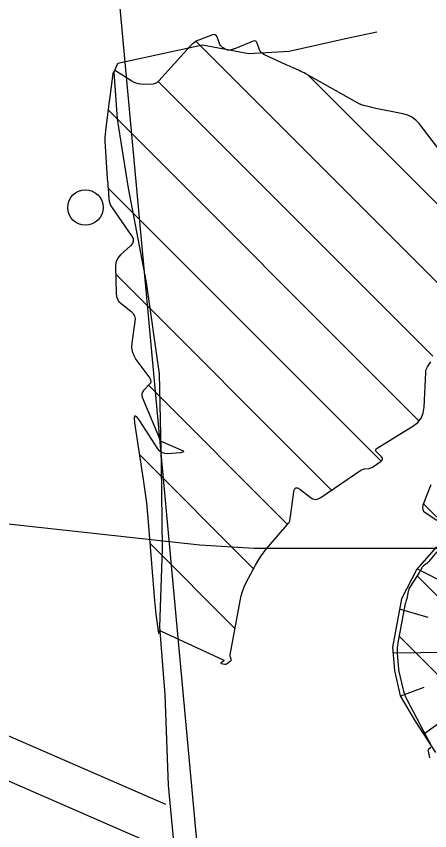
# Model space of a CAD drawing. Extents: x 532503 to 539665, y 6557663 to 6561526.
# Drawn here: x 534702 to 534731.9, y 6559686.6 to 6559745.4 of the extents above; entities that cross this region are included whole.
import ezdxf

# ---------------------------------------------------------------- set-up
doc = ezdxf.new("R2010")
doc.units = 0
for name, color, linetype in [('HALJASTUS', 7, 'Continuous'), ('Kaevandatud ala', 7, 'Continuous'), ('Lamami horisontaal_EH2000', 7, 'Continuous'), ('Lõige', 7, 'Continuous'), ('RELJEEF', 7, 'Continuous'), ('TEE', 7, 'Continuous')]:
    doc.layers.add(name, color=color, linetype=linetype)

# ---------------------------------------------------------------- blocks, each defined once
blk = doc.blocks.new('METS')
at = {"layer": 'HALJASTUS'}
blk.add_circle((0, 0), 0.8, dxfattribs=at)

msp = doc.modelspace()

# ---------------------------------------------------------------- linework, layer by layer
at = {"layer": 'Kaevandatud ala'}
for p, q in [((534714.99, 6559743.619), (534732.682, 6559725.928)), ((534723.106, 6559741.16), (534764.675, 6559699.592)), ((534712.238, 6559740.715), (534732.077, 6559720.876)), ((534708.613, 6559738.683), (534731.086, 6559716.211)), ((534708.611, 6559733.028), (534728.345, 6559713.295)), ((534709.172, 6559726.81), (534724.774, 6559711.208)), ((534711.543, 6559718.783), (534721.586, 6559708.74)), ((534710.885, 6559713.784), (534719.131, 6559705.538)), ((534731.415, 6559710.225), (534751.354, 6559690.286)), ((534711.647, 6559707.365), (534717.788, 6559701.224)), ((534730.951, 6559705.031), (534746.844, 6559689.139)), ((534712.218, 6559701.137), (534712.352, 6559701.003)), ((534729.654, 6559700.672), (534741.821, 6559688.504))]:
    msp.add_line(p, q, dxfattribs=at)
for points in [[(534733.213, 6559734.915), (534731.089, 6559737.675), (534730.849, 6559737.936), (534730.576, 6559738.143), (534730.269, 6559738.295), (534729.928, 6559738.391), (534727.969, 6559738.772), (534727.875, 6559738.791), (534727.782, 6559738.811), (534727.689, 6559738.832), (534727.596, 6559738.855), (534727.087, 6559738.985), (534727.063, 6559738.991), (534727.04, 6559738.998), (534727.016, 6559739.005), (534726.993, 6559739.013), (534726.9, 6559739.044), (534726.877, 6559739.053), (534726.855, 6559739.062), (534726.832, 6559739.073), (534726.811, 6559739.084), (534722.905, 6559741.273), (534722.79, 6559741.336), (534722.674, 6559741.396), (534722.556, 6559741.453), (534722.436, 6559741.507), (534721.956, 6559741.718), (534721.836, 6559741.771), (534721.717, 6559741.825), (534721.597, 6559741.879), (534721.478, 6559741.934), (534719.869, 6559742.677), (534719.766, 6559742.737), (534719.681, 6559742.813), (534719.613, 6559742.906), (534719.564, 6559743.015), (534719.402, 6559743.483), (534719.352, 6559743.58), (534719.284, 6559743.635), (534719.197, 6559743.65), (534719.091, 6559743.624), (534717.814, 6559743.108), (534717.764, 6559743.088), (534717.714, 6559743.07), (534717.663, 6559743.054), (534717.611, 6559743.039), (534717.404, 6559742.982), (534717.353, 6559742.972), (534717.303, 6559742.973), (534717.254, 6559742.983), (534717.206, 6559743.004), (534716.893, 6559743.172), (534716.83, 6559743.213), (534716.778, 6559743.263), (534716.735, 6559743.322), (534716.702, 6559743.389), (534716.49, 6559743.94), (534716.437, 6559744.036), (534716.365, 6559744.092), (534716.276, 6559744.108), (534716.169, 6559744.085), (534715.222, 6559743.729), (534715.033, 6559743.645), (534714.857, 6559743.54), (534714.696, 6559743.415), (534714.548, 6559743.269), (534712.287, 6559740.759), (534712.161, 6559740.645), (534712.022, 6559740.565), (534711.867, 6559740.52), (534711.698, 6559740.509), (534710.993, 6559740.534), (534710.82, 6559740.551), (534710.654, 6559740.59), (534710.495, 6559740.651), (534710.342, 6559740.734), (534709.149, 6559741.481), (534709.128, 6559741.491), (534709.108, 6559741.492), (534709.09, 6559741.484), (534709.073, 6559741.469), (534709.008, 6559741.39), (534708.993, 6559741.37), (534708.982, 6559741.348), (534708.974, 6559741.324), (534708.969, 6559741.3), (534708.711, 6559739.426), (534708.673, 6559739.146), (534708.636, 6559738.866), (534708.601, 6559738.586), (534708.566, 6559738.306), (534708.431, 6559737.184), (534708.404, 6559736.904), (534708.39, 6559736.623), (534708.389, 6559736.342), (534708.401, 6559736.06), (534708.56, 6559733.713), (534708.573, 6559733.531), (534708.586, 6559733.349), (534708.6, 6559733.166), (534708.615, 6559732.984), (534708.675, 6559732.256), (534708.701, 6559732.078), (534708.75, 6559731.908), (534708.821, 6559731.746), (534708.914, 6559731.592), (534710.318, 6559729.58), (534710.417, 6559729.385), (534710.437, 6559729.2), (534710.377, 6559729.023), (534710.237, 6559728.855), (534709.517, 6559728.201), (534709.36, 6559728.028), (534709.249, 6559727.835), (534709.184, 6559727.622), (534709.164, 6559727.389), (534709.192, 6559725.422), (534709.217, 6559725.206), (534709.285, 6559725.011), (534709.398, 6559724.838), (534709.554, 6559724.686), (534710.267, 6559724.124), (534710.419, 6559723.973), (534710.518, 6559723.8), (534710.564, 6559723.607), (534710.558, 6559723.393), (534710.334, 6559721.847), (534710.317, 6559721.526), (534710.361, 6559721.221), (534710.465, 6559720.931), (534710.631, 6559720.656), (534711.629, 6559719.293), (534711.693, 6559719.174), (534711.709, 6559719.058), (534711.677, 6559718.946), (534711.596, 6559718.838), (534711.177, 6559718.41), (534711.093, 6559718.299), (534711.049, 6559718.181), (534711.045, 6559718.054), (534711.083, 6559717.92), (534712.369, 6559714.817), (534712.371, 6559714.813), (534712.373, 6559714.809), (534712.374, 6559714.804), (534712.375, 6559714.799), (534712.378, 6559714.781), (534712.38, 6559714.777), (534712.382, 6559714.773), (534712.385, 6559714.77), (534712.389, 6559714.768), (534713.875, 6559714.135), (534714.031, 6559714.054), (534714.077, 6559713.991), (534714.014, 6559713.945), (534713.84, 6559713.917), (534712.924, 6559713.842), (534712.708, 6559713.85), (534712.518, 6559713.911), (534712.354, 6559714.024), (534712.217, 6559714.191), (534710.909, 6559716.213), (534710.691, 6559716.505), (534710.556, 6559716.579), (534710.504, 6559716.434), (534710.535, 6559716.071), (534711.16, 6559711.987), (534711.28, 6559711.148), (534711.385, 6559710.307), (534711.475, 6559709.465), (534711.548, 6559708.621), (534711.971, 6559703.21), (534711.992, 6559702.97), (534712.015, 6559702.731), (534712.042, 6559702.492), (534712.071, 6559702.254), (534712.25, 6559700.89), (534712.256, 6559700.865), (534712.265, 6559700.855), (534712.276, 6559700.861), (534712.29, 6559700.883), (534712.351, 6559701.002), (534712.368, 6559701.027), (534712.389, 6559701.04), (534712.414, 6559701.043), (534712.443, 6559701.034), (534716.945, 6559698.962), (534716.977, 6559698.941), (534716.99, 6559698.919), (534716.982, 6559698.894), (534716.954, 6559698.868), (534716.801, 6559698.759), (534716.774, 6559698.735), (534716.767, 6559698.715), (534716.782, 6559698.699), (534716.817, 6559698.689), (534717.054, 6559698.647), (534717.088, 6559698.644), (534717.121, 6559698.648), (534717.152, 6559698.658), (534717.182, 6559698.675), (534717.31, 6559698.764), (534717.333, 6559698.78), (534717.356, 6559698.796), (534717.378, 6559698.813), (534717.401, 6559698.83), (534717.491, 6559698.896), (534717.51, 6559698.914), (534717.521, 6559698.935), (534717.524, 6559698.958), (534717.518, 6559698.983), (534717.457, 6559699.164), (534717.446, 6559699.203), (534717.44, 6559699.242), (534717.44, 6559699.282), (534717.445, 6559699.322), (534718.151, 6559703.23), (534718.226, 6559703.572), (534718.327, 6559703.905), (534718.453, 6559704.229), (534718.605, 6559704.544), (534719.263, 6559705.788), (534719.435, 6559706.093), (534719.624, 6559706.387), (534719.828, 6559706.671), (534720.049, 6559706.944), (534721.687, 6559708.858), (534721.711, 6559708.89), (534721.729, 6559708.924), (534721.742, 6559708.961), (534721.75, 6559708.999), (534721.77, 6559709.159), (534721.775, 6559709.199), (534721.78, 6559709.239), (534721.785, 6559709.278), (534721.791, 6559709.318), (534722.036, 6559711.095), (534722.088, 6559711.282), (534722.179, 6559711.374), (534722.308, 6559711.372), (534722.477, 6559711.275), (534723.228, 6559710.698), (534723.417, 6559710.589), (534723.608, 6559710.548), (534723.801, 6559710.578), (534723.995, 6559710.677), (534726.878, 6559712.644), (534726.943, 6559712.683), (534727.011, 6559712.713), (534727.082, 6559712.734), (534727.156, 6559712.746), (534727.46, 6559712.778), (534727.534, 6559712.791), (534727.605, 6559712.812), (534727.673, 6559712.842), (534727.738, 6559712.88), (534728.349, 6559713.298), (534728.426, 6559713.368), (534728.457, 6559713.444), (534728.441, 6559713.523), (534728.378, 6559713.607), (534728.034, 6559713.953), (534727.972, 6559714.036), (534727.957, 6559714.114), (534727.99, 6559714.186), (534728.07, 6559714.252), (534730.653, 6559715.83), (534730.994, 6559716.094), (534731.243, 6559716.411), (534731.4, 6559716.783), (534731.466, 6559717.208), (534731.577, 6559719.705), (534731.588, 6559719.812), (534731.613, 6559719.915), (534731.651, 6559720.014), (534731.703, 6559720.108), (534731.935, 6559720.478)], [(534731.943, 6559711.593), (534731.375, 6559710.121), (534731.338, 6559709.965), (534731.353, 6559709.825), (534731.422, 6559709.703), (534731.544, 6559709.597), (534732.373, 6559709.054)], [(534732.384, 6559706.747), (534731.772, 6559706.032), (534731.735, 6559705.991), (534731.695, 6559705.952), (534731.653, 6559705.916), (534731.609, 6559705.882), (534731.411, 6559705.738), (534731.376, 6559705.71), (534731.345, 6559705.678), (534731.318, 6559705.644), (534731.295, 6559705.605), (534731.209, 6559705.446), (534731.187, 6559705.406), (534731.165, 6559705.367), (534731.142, 6559705.329), (534731.118, 6559705.29), (534730.428, 6559704.215), (534730.384, 6559704.139), (534730.348, 6559704.06), (534730.32, 6559703.978), (534730.3, 6559703.892), (534730.208, 6559703.396), (534730.205, 6559703.383), (534730.202, 6559703.371), (534730.198, 6559703.359), (534730.193, 6559703.347), (534730.173, 6559703.3), (534730.168, 6559703.288), (534730.164, 6559703.276), (534730.16, 6559703.264), (534730.156, 6559703.251), (534730.107, 6559703.062), (534730.098, 6559703.026), (534730.09, 6559702.99), (534730.082, 6559702.954), (534730.075, 6559702.918), (534729.561, 6559700.178), (534729.532, 6559699.988), (534729.515, 6559699.798), (534729.512, 6559699.606), (534729.521, 6559699.415), (534729.614, 6559698.289), (534729.615, 6559698.275), (534729.616, 6559698.261), (534729.616, 6559698.247), (534729.617, 6559698.233), (534729.617, 6559698.176), (534729.618, 6559698.162), (534729.619, 6559698.148), (534729.621, 6559698.134), (534729.624, 6559698.12), (534729.912, 6559696.897), (534729.967, 6559696.691), (534730.035, 6559696.489), (534730.116, 6559696.293), (534730.209, 6559696.101), (534730.914, 6559694.767), (534730.925, 6559694.747), (534730.935, 6559694.727), (534730.944, 6559694.707), (534730.954, 6559694.687), (534730.991, 6559694.606), (534731, 6559694.585), (534731.01, 6559694.565), (534731.02, 6559694.545), (534731.03, 6559694.526), (534731.96, 6559692.779)], [(534731.932, 6559692.636), (534731.789, 6559692.515), (534731.759, 6559692.482), (534731.74, 6559692.446), (534731.734, 6559692.406), (534731.738, 6559692.362), (534731.798, 6559692.102), (534731.813, 6559692.044), (534731.83, 6559691.986), (534731.85, 6559691.93), (534731.873, 6559691.874)]]:
    msp.add_lwpolyline(points, dxfattribs=at)
at = {"layer": 'Lamami horisontaal_EH2000'}
msp.add_lwpolyline([(534790.42, 6559711.19), (534772.606, 6559709.668), (534754.792, 6559708.121), (534736.978, 6559707.003), (534719.164, 6559707.005), (534715.245, 6559707.242), (534697.43, 6559709.201), (534679.616, 6559713.919), (534665.919, 6559719.177), (534658.735, 6559722.529), (534641.959, 6559733.803), (534636.15, 6559737.346)], dxfattribs=at)
at = {"layer": 'Lõige'}
msp.add_lwpolyline([(534686.418, 6560054.502), (534688.17, 6560025.47), (534697.52, 6559887.983), (534707.91, 6559763.06), (534733.5, 6559485.14), (534735.537, 6559463.016)], dxfattribs=at)
at = {"layer": 'RELJEEF'}
for p, q in [((534730.944, 6559705.53), (534734.022, 6559703.987)), ((534731.752, 6559702.02), (534729.678, 6559702.619)), ((534729.194, 6559699.469), (534733.441, 6559699.518)), ((534731.448, 6559696.97), (534729.751, 6559696.328)), ((534731.418, 6559693.597), (534734.021, 6559695.507))]:
    msp.add_line(p, q, dxfattribs=at)
for points in [[(534714.601, 6559665.518), (534714.371, 6559672.318), (534713.547, 6559680.213), (534713.442, 6559685.082), (534712.981, 6559689.907), (534712.752, 6559696.438), (534712.346, 6559701.346), (534712.542, 6559706.972), (534712.479, 6559713.017), (534712.337, 6559719.62), (534711.4, 6559726.201), (534710.102, 6559733.007), (534709.288, 6559737.995), (534709.065, 6559741.406), (534709.315, 6559742.034), (534715.443, 6559743.37), (534718.799, 6559742.732), (534721.694, 6559742.899), (534725.78, 6559743.829), (534728.033, 6559744.302)], [(534732.351, 6559707.116), (534730.931, 6559705.516), (534729.816, 6559703.355), (534729.16, 6559699.864), (534729.306, 6559698.183), (534729.73, 6559696.364), (534730.803, 6559694.541), (534732.278, 6559692.276)]]:
    msp.add_lwpolyline(points, dxfattribs=at)
at = {"layer": 'TEE'}
for points in [[(534461.08, 6559790.53), (534478.84, 6559786.97), (534536.82, 6559761.75), (534575.75, 6559749.46), (534599.95, 6559739.48), (534655.41, 6559714.82), (534683.38, 6559701.33), (534712.769, 6559688.531)], [(534713.081, 6559685.129), (534682.1, 6559698.62), (534654.11, 6559712.12), (534625.54, 6559724.78), (534598.72, 6559736.74), (534574.63, 6559746.68), (534535.55, 6559759.03), (534477.79, 6559784.16)]]:
    msp.add_lwpolyline(points, dxfattribs=at)

# ---------------------------------------------------------------- block references
at = {"layer": 'HALJASTUS', "xscale": 1.6, "yscale": 1.6000000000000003}
msp.add_blockref('METS', (534706.977, 6559731.623), dxfattribs=at)

doc.saveas('drawing.dxf')
